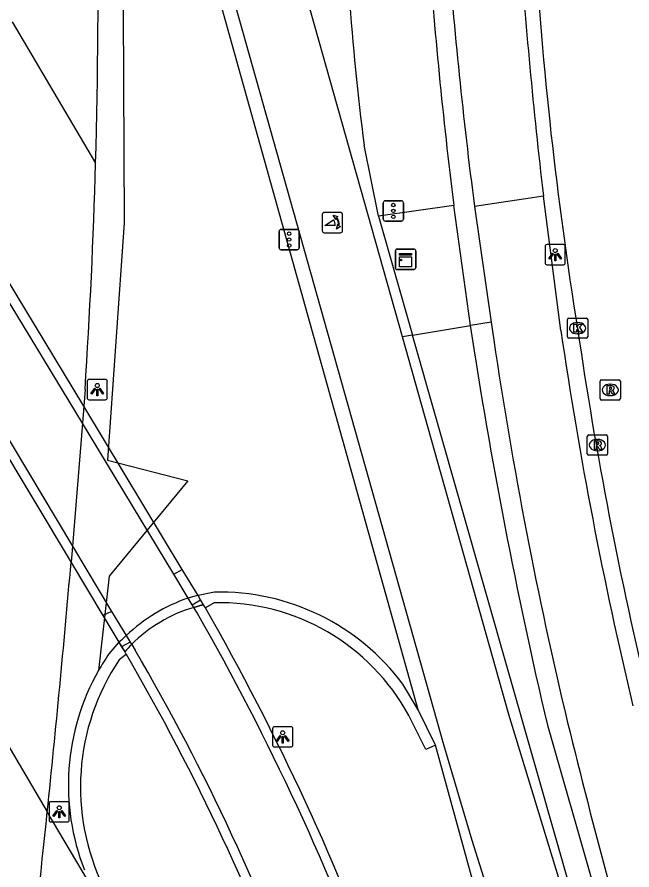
# Model space of a CAD drawing. Extents: x 155018 to 156648, y 383980 to 385733.
# Drawn here: x 156019.7 to 156049.99, y 384616.03 to 384658.03 of the extents above; entities that cross this region are included whole.
import ezdxf

# ---------------------------------------------------------------- set-up
doc = ezdxf.new("R2010")
doc.units = 0
for name, color, linetype in [('IMGEO_Berm_groen', 7, 'Continuous'), ('IMGEO_Berm_open', 7, 'Continuous'), ('IMGEO_Fietspad_gesloten', 7, 'Continuous'), ('IMGEO_Fietspad_open', 7, 'Continuous'), ('IMGEO_Groenvoorziening', 7, 'Continuous'), ('IMGEO_Hek', 7, 'Continuous'), ('IMGEO_Kast', 7, 'Continuous'), ('IMGEO_Kolk', 7, 'Continuous'), ('IMGEO_Lichtpunt', 7, 'Continuous'), ('IMGEO_Lijnafwatering', 7, 'Continuous'), ('IMGEO_Muur', 7, 'Continuous'), ('IMGEO_OVBaan_gesloten', 7, 'Continuous'), ('IMGEO_Poller', 7, 'Continuous'), ('IMGEO_Rijbaan_lokaal_gesloten', 7, 'Continuous'), ('IMGEO_Rijbaan_regionaal_gesloten', 7, 'Continuous'), ('IMGEO_Rioolput', 7, 'Continuous'), ('IMGEO_Tunneldeel', 7, 'Continuous'), ('IMGEO_Verkeersregelinstallatiepaal', 7, 'Continuous'), ('IMGEO_Voetpad_gesloten', 7, 'Continuous'), ('IMGEO_Voetpad_open', 7, 'Continuous')]:
    doc.layers.add(name, color=color, linetype=linetype)

msp = doc.modelspace()

# ---------------------------------------------------------------- linework, layer by layer
at = {"layer": 'IMGEO_Berm_groen'}
for points in [[(156026.109, 384673.847), (156024.682, 384673.223), (156024.915, 384661.866), (156024.981, 384647.894), (156024.151, 384636.208), (156028.105, 384635.192), (156024.228, 384630.503), (156023.715, 384625.86)], [(156037.514, 384648.23), (156036.793, 384651.732)], [(156037.514, 384648.23), (156039.185, 384642.367)], [(156039.185, 384642.367), (156038.681, 384642.283)], [(156023.479, 384615.013), (156021.187, 384618.893)]]:
    msp.add_lwpolyline(points, dxfattribs=at)
msp.add_arc((156177.673, 384669.575), 142.006, 184.21679, 187.21819, dxfattribs=at)
at = {"layer": 'IMGEO_Berm_open'}
for centre, radius, start, end in [((155920.601, 384566.969), 124.842, 19.88753, 29.76293), ((155928.12, 384570.069), 112.262, 19.82835, 30.26477)]:
    msp.add_arc(centre, radius, start, end, dxfattribs=at)
at = {"layer": 'IMGEO_Fietspad_gesloten'}
for points in [[(156028.403, 384628.964), (156028.327, 384629.09), (156028.131, 384629.418), (156027.423, 384630.599), (156022.919, 384638.033), (156019.083, 384644.365), (156018.59, 384645.179), (156016.551, 384648.545), (156015.103, 384650.934), (156014.397, 384652.099), (156014.132, 384652.538)], [(156011.18, 384650.755), (156011.44, 384650.313), (156012.12, 384649.155), (156016.251, 384642.269), (156018.235, 384638.961), (156018.683, 384638.214), (156022.425, 384631.976), (156024.355, 384628.759), (156025.079, 384627.572), (156025.271, 384627.257), (156025.344, 384627.138)], [(156045.632, 384649.221), (156042.236, 384648.703)]]:
    msp.add_lwpolyline(points, dxfattribs=at)
for centre, radius, start, end in [((156323.544, 384681.758), 279.81, 184.063, 186.67769), ((156278.162, 384679.431), 237.919, 184.27741, 187.42073), ((156030.476, 384622.015), 7.252, 106.6146, 135.0537)]:
    msp.add_arc(centre, radius, start, end, dxfattribs=at)
at = {"layer": 'IMGEO_Fietspad_open'}
for points in [[(156046.489, 384642.592), (156045.632, 384649.221)], [(156042.236, 384648.703), (156043.059, 384643.012)], [(156043.059, 384643.012), (156043.187, 384642.124)]]:
    msp.add_lwpolyline(points, dxfattribs=at)
for centre, radius, start, end in [((156254.662, 384673.077), 210.393, 188.33136, 193.4558), ((156258.874, 384674.022), 218.033, 188.41262, 193.45235), ((156364.745, 384700.968), 327.272, 193.7284, 196.5827)]:
    msp.add_arc(centre, radius, start, end, dxfattribs=at)
at = {"layer": 'IMGEO_Groenvoorziening'}
for points in [[(156041.216, 384648.757), (156037.514, 384648.23)], [(156042.031, 384642.841), (156041.216, 384648.757)], [(156039.185, 384642.367), (156042.031, 384642.841)], [(156043.059, 384643.012), (156042.031, 384642.841)], [(156053.428, 384594.463), (156047.502, 384613.189), (156039.185, 384642.367)], [(156045.829, 384623.168), (156050.264, 384607.666), (156054.013, 384594.648)], [(156048.473, 384592.812), (156046.585, 384599.357), (156040.312, 384622.174)]]:
    msp.add_lwpolyline(points, dxfattribs=at)
for centre, radius, start, end in [((156281.236, 384678.805), 241.894, 184.05491, 187.13568), ((156284.53, 384679.454), 245.248, 188.58576, 193.26802)]:
    msp.add_arc(centre, radius, start, end, dxfattribs=at)
at = {"layer": 'IMGEO_Hek'}
msp.add_lwpolyline([(156039.453, 384623.917), (156024, 384679.195)], dxfattribs=at)
at = {"layer": 'IMGEO_Kast'}
for p, q in [((156038.338, 384645.679), (156038.338, 384646.52)), ((156038.338, 384646.52), (156038.338, 384645.679)), ((156038.413, 384646.604), (156039.254, 384646.604)), ((156039.254, 384646.604), (156038.413, 384646.604)), ((156039.338, 384646.529), (156039.338, 384645.688)), ((156039.338, 384645.688), (156039.338, 384646.529)), ((156039.263, 384645.604), (156038.422, 384645.604)), ((156038.422, 384645.604), (156039.263, 384645.604))]:
    msp.add_line(p, q, dxfattribs=at)
for points in [[(156038.533, 384646.394), (156039.133, 384646.394), (156039.133, 384646.309), (156038.533, 384646.309), (156038.533, 384646.394)], [(156038.533, 384646.219), (156039.133, 384646.219), (156039.133, 384645.73), (156038.533, 384645.73), (156038.533, 384646.219)]]:
    msp.add_lwpolyline(points, dxfattribs=at)
msp.add_circle((156038.617, 384646.068), 0.0377, dxfattribs=at)
for centre, start, end in [((156038.416, 384646.526), 92.4484, 184.2845), ((156038.416, 384646.526), 92.4484, 184.2845), ((156039.26, 384646.526), 2.4484, 94.2845), ((156039.26, 384646.526), 2.4484, 94.2845), ((156038.416, 384645.682), 182.4484, 274.2845), ((156038.416, 384645.682), 182.4484, 274.2845), ((156039.26, 384645.682), 272.4484, 4.2845), ((156039.26, 384645.682), 272.4484, 4.2845)]:
    msp.add_arc(centre, 0.0779, start, end, dxfattribs=at)
at = {"layer": 'IMGEO_Kolk'}
for p, q in [((156046.812, 384642.287), (156046.812, 384643.139)), ((156046.887, 384643.213), (156047.739, 384643.213)), ((156047.813, 384643.139), (156047.813, 384642.287)), ((156047.3, 384642.993), (156047.325, 384642.993)), ((156047.739, 384642.213), (156046.887, 384642.213)), ((156047.323, 384642.433), (156047.298, 384642.433))]:
    msp.add_line(p, q, dxfattribs=at)
for points in [[(156046.812, 384642.287), (156046.812, 384643.139)], [(156046.887, 384643.213), (156047.739, 384643.213)], [(156047.813, 384643.139), (156047.813, 384642.287)], [(156047.133, 384642.913), (156047.256, 384642.913), (156047.256, 384642.762), (156047.386, 384642.913), (156047.55, 384642.913), (156047.404, 384642.762), (156047.557, 384642.513), (156047.405, 384642.513), (156047.32, 384642.677), (156047.256, 384642.61), (156047.256, 384642.513), (156047.133, 384642.513), (156047.133, 384642.913)], [(156047.739, 384642.213), (156046.887, 384642.213)]]:
    msp.add_lwpolyline(points, dxfattribs=at)
for centre, start, end in [((156046.889, 384643.137), 91.552, 178.448), ((156046.889, 384643.137), 91.552, 178.448), ((156047.737, 384643.137), 1.552, 88.448), ((156047.737, 384643.137), 1.552, 88.448), ((156046.889, 384642.289), 181.552, 268.448), ((156046.889, 384642.289), 181.552, 268.448), ((156047.737, 384642.289), 271.552, 358.448), ((156047.737, 384642.289), 271.552, 358.448)]:
    msp.add_arc(centre, 0.0765, start, end, dxfattribs=at)
for centre, major_axis, ratio, start_param, end_param in [((156047.299, 384642.713), (-0.387, 0.002), 0.722429, 4.712389, 7.853982), ((156047.324, 384642.713), (-0.39, 0.002), 0.717154, 1.570796, 4.712389)]:
    msp.add_ellipse(centre, major_axis=major_axis, ratio=ratio, start_param=start_param, end_param=end_param, dxfattribs=at)
at = {"layer": 'IMGEO_Lichtpunt'}
for p, q in [((156046.615, 384646.831), (156045.807, 384646.831)), ((156046.615, 384646.831), (156045.807, 384646.831)), ((156045.713, 384646.736), (156045.713, 384645.929)), ((156045.713, 384646.736), (156045.713, 384645.929)), ((156046.709, 384645.929), (156046.709, 384646.736)), ((156046.709, 384645.929), (156046.709, 384646.736)), ((156045.807, 384645.835), (156046.615, 384645.835)), ((156045.807, 384645.835), (156046.615, 384645.835)), ((156023.149, 384640.091), (156023.149, 384639.284)), ((156023.149, 384640.091), (156023.149, 384639.284)), ((156024.051, 384640.186), (156023.243, 384640.186)), ((156024.051, 384640.186), (156023.243, 384640.186)), ((156024.145, 384639.284), (156024.145, 384640.091)), ((156024.145, 384639.284), (156024.145, 384640.091)), ((156023.243, 384639.19), (156024.051, 384639.19)), ((156023.243, 384639.19), (156024.051, 384639.19)), ((156032.288, 384622.989), (156032.288, 384622.182)), ((156032.288, 384622.989), (156032.288, 384622.182)), ((156033.19, 384623.084), (156032.382, 384623.084)), ((156033.19, 384623.084), (156032.382, 384623.084)), ((156033.284, 384622.182), (156033.284, 384622.989)), ((156033.284, 384622.182), (156033.284, 384622.989)), ((156032.382, 384622.088), (156033.19, 384622.088)), ((156032.382, 384622.088), (156033.19, 384622.088)), ((156021.276, 384619.297), (156021.276, 384618.49)), ((156021.276, 384619.297), (156021.276, 384618.49)), ((156022.178, 384619.392), (156021.37, 384619.392)), ((156022.178, 384619.392), (156021.37, 384619.392)), ((156022.272, 384618.49), (156022.272, 384619.297)), ((156022.272, 384618.49), (156022.272, 384619.297)), ((156021.37, 384618.396), (156022.178, 384618.396)), ((156021.37, 384618.396), (156022.178, 384618.396))]:
    msp.add_line(p, q, dxfattribs=at)
for points in [[(156046.087, 384646.4), (156046.126, 384646.372), (156045.938, 384646.11), (156045.9, 384646.137), (156046.087, 384646.4)], [(156046.299, 384646.372), (156046.337, 384646.399), (156046.524, 384646.137), (156046.485, 384646.109), (156046.299, 384646.372)], [(156046.189, 384646.352), (156046.236, 384646.352), (156046.236, 384646.03), (156046.189, 384646.03), (156046.189, 384646.352)], [(156023.523, 384639.755), (156023.562, 384639.727), (156023.374, 384639.465), (156023.336, 384639.492), (156023.523, 384639.755)], [(156023.625, 384639.707), (156023.672, 384639.707), (156023.672, 384639.385), (156023.625, 384639.385), (156023.625, 384639.707)], [(156023.735, 384639.727), (156023.773, 384639.754), (156023.96, 384639.492), (156023.921, 384639.464), (156023.735, 384639.727)], [(156032.662, 384622.653), (156032.701, 384622.625), (156032.513, 384622.363), (156032.475, 384622.39), (156032.662, 384622.653)], [(156032.764, 384622.605), (156032.811, 384622.605), (156032.811, 384622.283), (156032.764, 384622.283), (156032.764, 384622.605)], [(156032.874, 384622.625), (156032.912, 384622.652), (156033.099, 384622.39), (156033.06, 384622.362), (156032.874, 384622.625)], [(156021.65, 384618.961), (156021.689, 384618.933), (156021.501, 384618.671), (156021.463, 384618.698), (156021.65, 384618.961)], [(156021.752, 384618.913), (156021.799, 384618.913), (156021.799, 384618.591), (156021.752, 384618.591), (156021.752, 384618.913)], [(156021.862, 384618.933), (156021.9, 384618.96), (156022.087, 384618.698), (156022.048, 384618.67), (156021.862, 384618.933)]]:
    msp.add_lwpolyline(points, dxfattribs=at)
for centre in [(156046.212, 384646.534), (156023.648, 384639.889), (156032.787, 384622.787), (156021.775, 384619.095)]:
    msp.add_circle(centre, 0.0994, dxfattribs=at)
for centre, start, end in [((156045.807, 384646.736), 90, 180), ((156045.807, 384646.736), 90, 180), ((156046.615, 384646.736), 0, 90), ((156046.615, 384646.736), 0, 90), ((156045.807, 384645.929), 180, 270), ((156045.807, 384645.929), 180, 270), ((156046.615, 384645.929), 270, 0), ((156046.615, 384645.929), 270, 360), ((156023.243, 384640.091), 90, 180), ((156023.243, 384640.091), 90, 180), ((156024.051, 384640.091), 0, 90), ((156024.051, 384640.091), 0, 90), ((156023.243, 384639.284), 180, 270), ((156023.243, 384639.284), 180, 270), ((156024.051, 384639.284), 270, 0), ((156024.051, 384639.284), 270, 360), ((156032.382, 384622.989), 90, 180), ((156032.382, 384622.989), 90, 180), ((156033.19, 384622.989), 0, 90), ((156033.19, 384622.989), 0, 90), ((156032.382, 384622.182), 180, 270), ((156032.382, 384622.182), 180, 270), ((156033.19, 384622.182), 270, 0), ((156033.19, 384622.182), 270, 360), ((156021.37, 384619.297), 90, 180), ((156021.37, 384619.297), 90, 180), ((156022.178, 384619.297), 0, 90), ((156022.178, 384619.297), 0, 90), ((156021.37, 384618.49), 180, 270), ((156021.37, 384618.49), 180, 270), ((156022.178, 384618.49), 270, 0), ((156022.178, 384618.49), 270, 360)]:
    msp.add_arc(centre, 0.0946, start, end, dxfattribs=at)
at = {"layer": 'IMGEO_Lijnafwatering'}
for points in [[(156027.423, 384630.599), (156027.838, 384630.834)], [(156028.327, 384629.09), (156028.742, 384629.336)], [(156024.355, 384628.759), (156023.926, 384628.56)], [(156025.271, 384627.257), (156024.849, 384627.022)]]:
    msp.add_lwpolyline(points, dxfattribs=at)
at = {"layer": 'IMGEO_Muur'}
for points in [[(156029.424, 384629.716), (156028.614, 384629.548), (156028.452, 384629.507), (156028.291, 384629.464), (156028.131, 384629.418)], [(156029.41, 384629.19), (156028.975, 384628.942)], [(156028.975, 384628.942), (156028.89, 384629.091), (156028.727, 384629.052), (156028.565, 384629.009), (156028.403, 384628.964)], [(156025.079, 384627.572), (156024.956, 384627.465), (156024.835, 384627.356), (156024.716, 384627.244), (156024.22, 384626.668)], [(156025.001, 384626.77), (156025.081, 384626.649)], [(156025.081, 384626.649), (156024.731, 384626.383)], [(156040.312, 384622.174), (156039.453, 384623.917), (156038.705, 384625.184)], [(156040.312, 384622.174), (156039.835, 384621.956), (156039.005, 384623.633)]]:
    msp.add_lwpolyline(points, dxfattribs=at)
for centre, radius, start, end in [((156029.669, 384618.45), 11.269, 36.6984, 91.2482), ((156030.742, 384621.656), 8.19, 108.59, 133.7453), ((156029.644, 384618.532), 10.661, 28.5869, 91.258), ((156030.476, 384622.015), 7.252, 106.6146, 135.0537), ((156029.547, 384622.877), 5.985, 134.6052, 139.4223), ((156033.726, 384620.165), 11.517, 145.6238, 150.3654), ((156034.053, 384620.116), 11.232, 146.0866, 205.989), ((156033.654, 384620.217), 11.43, 150.414, 201.472)]:
    msp.add_arc(centre, radius, start, end, dxfattribs=at)
at = {"layer": 'IMGEO_OVBaan_gesloten'}
for centre, radius, start, end in [((156234.51, 384673.082), 189.646, 183.36184, 189.21663), ((156250.629, 384672.332), 205.464, 188.29009, 193.52501)]:
    msp.add_arc(centre, radius, start, end, dxfattribs=at)
at = {"layer": 'IMGEO_Poller'}
for p, q in [((156034.735, 384648.317), (156034.735, 384647.51)), ((156034.735, 384648.317), (156034.735, 384647.51)), ((156035.637, 384648.412), (156034.829, 384648.412)), ((156035.637, 384648.412), (156034.829, 384648.412)), ((156035.731, 384647.51), (156035.731, 384648.317)), ((156035.731, 384647.51), (156035.731, 384648.317)), ((156034.829, 384647.415), (156035.637, 384647.415)), ((156034.829, 384647.415), (156035.637, 384647.415))]:
    msp.add_line(p, q, dxfattribs=at)
for points in [[(156035.414, 384648.141), (156035.402, 384648.068), (156035.277, 384648.273)], [(156035.277, 384648.273), (156035.508, 384648.207), (156035.437, 384648.175)], [(156035.37, 384647.768), (156034.857, 384647.768), (156035.287, 384648.043)], [(156035.43, 384647.596), (156035.496, 384647.827), (156035.526, 384647.759)], [(156035.562, 384647.732), (156035.634, 384647.721), (156035.43, 384647.596)]]:
    msp.add_lwpolyline(points, dxfattribs=at)
for centre, radius, start, end in [((156034.829, 384648.317), 0.0946, 90, 180), ((156034.829, 384648.317), 0.0946, 90, 180), ((156035.056, 384647.828), 0.476, 351.7527, 41.1691), ((156035.056, 384647.828), 0.516, 349.3569, 42.2912), ((156035.637, 384648.317), 0.0946, 0, 90), ((156035.637, 384648.317), 0.0946, 0, 90), ((156035.042, 384647.818), 0.332, 351.3247, 42.4854), ((156034.829, 384647.51), 0.0946, 180, 270), ((156034.829, 384647.51), 0.0946, 180, 270), ((156035.637, 384647.51), 0.0946, 270, 0), ((156035.637, 384647.51), 0.0946, 270, 0)]:
    msp.add_arc(centre, radius, start, end, dxfattribs=at)
at = {"layer": 'IMGEO_Rijbaan_lokaal_gesloten'}
for points in [[(156038.681, 384642.283), (156031.378, 384668.186), (156027.462, 384681.029), (156021.256, 384699.576), (156020.708, 384699.461)], [(156026.109, 384673.847), (156028.116, 384666.901), (156040.701, 384622.21), (156042.109, 384617.505), (156049.764, 384593.226)], [(156053.174, 384594.383), (156048.699, 384608.037), (156043.926, 384623.68), (156038.681, 384642.283)]]:
    msp.add_lwpolyline(points, dxfattribs=at)
at = {"layer": 'IMGEO_Rijbaan_regionaal_gesloten'}
for points in [[(156019.458, 384657.795), (156023.568, 384650.831)], [(156023.046, 384639.692), (156022.983, 384638.873), (156022.919, 384638.033), (156022.425, 384631.976), (156022.356, 384631.172)], [(156017.519, 384625.103), (156021.187, 384618.893)]]:
    msp.add_lwpolyline(points, dxfattribs=at)
for centre, radius, start, end in [((155720.147, 384659.476), 303.544, 358.36795, 3.29936), ((155719.252, 384659.51), 304.44, 356.26755, 358.36634), ((155282.895, 384695.376), 742.244, 354.085577, 355.037723), ((155271.496, 384696.636), 753.711, 353.366903, 354.079594)]:
    msp.add_arc(centre, radius, start, end, dxfattribs=at)
at = {"layer": 'IMGEO_Rioolput'}
for p, q in [((156048.423, 384639.247), (156048.423, 384640.099)), ((156048.498, 384640.173), (156049.35, 384640.173)), ((156049.424, 384640.099), (156049.424, 384639.247)), ((156048.911, 384639.953), (156048.936, 384639.953)), ((156048.934, 384639.393), (156048.909, 384639.393)), ((156049.35, 384639.173), (156048.498, 384639.173)), ((156047.793, 384636.529), (156047.793, 384637.381)), ((156047.868, 384637.455), (156048.72, 384637.455)), ((156048.281, 384637.235), (156048.306, 384637.235)), ((156048.794, 384637.381), (156048.794, 384636.529)), ((156048.72, 384636.455), (156047.868, 384636.455)), ((156048.304, 384636.675), (156048.279, 384636.675))]:
    msp.add_line(p, q, dxfattribs=at)
for points in [[(156048.423, 384639.247), (156048.423, 384640.099)], [(156048.498, 384640.173), (156049.35, 384640.173)], [(156049.424, 384640.099), (156049.424, 384639.247)], [(156049.012, 384639.871), (156048.76, 384639.873), (156048.76, 384639.473)], [(156048.938, 384639.792), (156048.884, 384639.792), (156048.884, 384639.711)], [(156048.884, 384639.711), (156048.936, 384639.711)], [(156048.76, 384639.473), (156048.884, 384639.473), (156048.884, 384639.635), (156048.895, 384639.635)], [(156048.942, 384639.606), (156049.013, 384639.473), (156049.153, 384639.473), (156049.088, 384639.599)], [(156049.35, 384639.173), (156048.498, 384639.173)], [(156047.793, 384636.529), (156047.793, 384637.381)], [(156047.868, 384637.455), (156048.72, 384637.455)], [(156048.382, 384637.153), (156048.13, 384637.155), (156048.13, 384636.755)], [(156048.794, 384637.381), (156048.794, 384636.529)], [(156048.13, 384636.755), (156048.254, 384636.755), (156048.254, 384636.917), (156048.265, 384636.917)], [(156048.308, 384637.074), (156048.254, 384637.074), (156048.254, 384636.993)], [(156048.254, 384636.993), (156048.306, 384636.993)], [(156048.312, 384636.888), (156048.383, 384636.755), (156048.523, 384636.755), (156048.458, 384636.881)], [(156048.72, 384636.455), (156047.868, 384636.455)]]:
    msp.add_lwpolyline(points, dxfattribs=at)
for centre, radius, start, end in [((156048.5, 384640.097), 0.0765, 91.552, 178.448), ((156048.5, 384640.097), 0.0765, 91.552, 178.448), ((156049.348, 384640.097), 0.0765, 1.552, 88.448), ((156049.348, 384640.097), 0.0765, 1.552, 88.448), ((156048.92, 384639.9), 0.19, 274.7715, 282.9687), ((156048.944, 384639.696), 0.0964, 77.0061, 93.1865), ((156048.958, 384639.753), 0.0378, 276.6634, 79.6772), ((156049.011, 384639.761), 0.109, 350.3612, 89.416), ((156049.009, 384639.761), 0.112, 277.5842, 350.9817), ((156048.894, 384639.582), 0.0533, 26.0293, 88.6989), ((156048.993, 384639.546), 0.108, 29.5134, 73.7905), ((156048.5, 384639.249), 0.0765, 181.552, 268.448), ((156048.5, 384639.249), 0.0765, 181.552, 268.448), ((156049.348, 384639.249), 0.0765, 271.552, 358.448), ((156049.348, 384639.249), 0.0765, 271.552, 358.448), ((156047.87, 384637.379), 0.0765, 91.552, 178.448), ((156047.87, 384637.379), 0.0765, 91.552, 178.448), ((156048.381, 384637.043), 0.109, 350.3612, 89.416), ((156048.718, 384637.379), 0.0765, 1.552, 88.448), ((156048.718, 384637.379), 0.0765, 1.552, 88.448), ((156048.264, 384636.864), 0.0533, 26.0293, 88.6989), ((156048.29, 384637.182), 0.19, 274.7715, 282.9687), ((156048.314, 384636.978), 0.0964, 77.0061, 93.1865), ((156048.328, 384637.035), 0.0378, 276.6634, 79.6772), ((156048.379, 384637.043), 0.112, 277.5842, 350.9817), ((156048.363, 384636.828), 0.108, 29.5134, 73.7905), ((156047.87, 384636.531), 0.0765, 181.552, 268.448), ((156047.87, 384636.531), 0.0765, 181.552, 268.448), ((156048.718, 384636.531), 0.0765, 271.552, 358.448), ((156048.718, 384636.531), 0.0765, 271.552, 358.448)]:
    msp.add_arc(centre, radius, start, end, dxfattribs=at)
for centre, major_axis, ratio, start_param, end_param in [((156048.91, 384639.673), (-0.387, 0.002), 0.722429, 4.712389, 7.853982), ((156048.935, 384639.673), (-0.39, 0.002), 0.717154, 1.570796, 4.712389), ((156048.28, 384636.955), (-0.387, 0.002), 0.722429, 4.712389, 7.853982), ((156048.305, 384636.955), (-0.39, 0.002), 0.717154, 1.570796, 4.712389)]:
    msp.add_ellipse(centre, major_axis=major_axis, ratio=ratio, start_param=start_param, end_param=end_param, dxfattribs=at)
at = {"layer": 'IMGEO_Tunneldeel'}
for points in [[(156028.403, 384628.964), (156028.565, 384629.009), (156028.727, 384629.052), (156028.89, 384629.091), (156028.742, 384629.336), (156028.614, 384629.548), (156027.838, 384630.834), (156022.983, 384638.873), (156019.128, 384645.258), (156018.632, 384646.079), (156016.574, 384649.487), (156014.767, 384652.48), (156014.509, 384652.935), (156014.132, 384652.538)], [(156010.687, 384650.616), (156010.941, 384650.169), (156011.717, 384648.877), (156016.192, 384641.43), (156018.17, 384638.138), (156018.619, 384637.391), (156022.356, 384631.172), (156023.926, 384628.56), (156024.716, 384627.244), (156025.001, 384626.77)]]:
    msp.add_lwpolyline(points, dxfattribs=at)
for centre, radius, start, end in [((156030.476, 384622.015), 7.252, 106.6146, 135.0537), ((156029.547, 384622.877), 5.985, 134.6052, 139.4223)]:
    msp.add_arc(centre, radius, start, end, dxfattribs=at)
at = {"layer": 'IMGEO_Verkeersregelinstallatiepaal'}
for p, q in [((156037.844, 384648.987), (156038.634, 384648.987)), ((156038.634, 384648.987), (156037.844, 384648.987)), ((156037.744, 384648.087), (156037.744, 384648.887)), ((156037.744, 384648.887), (156037.744, 384648.087)), ((156038.734, 384648.887), (156038.734, 384648.087)), ((156038.734, 384648.087), (156038.734, 384648.887)), ((156038.634, 384647.987), (156037.844, 384647.987)), ((156037.844, 384647.987), (156038.634, 384647.987)), ((156032.607, 384646.675), (156032.607, 384647.475)), ((156032.607, 384647.475), (156032.607, 384646.675)), ((156032.707, 384647.575), (156033.497, 384647.575)), ((156033.497, 384647.575), (156032.707, 384647.575)), ((156033.597, 384647.475), (156033.597, 384646.675)), ((156033.597, 384646.675), (156033.597, 384647.475)), ((156033.497, 384646.575), (156032.707, 384646.575)), ((156032.707, 384646.575), (156033.497, 384646.575))]:
    msp.add_line(p, q, dxfattribs=at)
for centre in [(156038.239, 384648.777), (156038.239, 384648.487), (156038.239, 384648.197), (156033.102, 384647.365), (156033.102, 384647.075), (156033.102, 384646.785)]:
    msp.add_circle(centre, 0.085, dxfattribs=at)
for centre, start, end in [((156037.844, 384648.887), 90, 180), ((156037.844, 384648.887), 90, 180), ((156038.634, 384648.887), 0, 90), ((156038.634, 384648.887), 360, 90), ((156037.844, 384648.087), 180, 270), ((156037.844, 384648.087), 180, 270), ((156038.634, 384648.087), 270, 0), ((156038.634, 384648.087), 270, 0), ((156032.707, 384647.475), 90, 180), ((156032.707, 384647.475), 90, 180), ((156033.497, 384647.475), 0, 90), ((156033.497, 384647.475), 360, 90), ((156032.707, 384646.675), 180, 270), ((156032.707, 384646.675), 180, 270), ((156033.497, 384646.675), 270, 0), ((156033.497, 384646.675), 270, 0)]:
    msp.add_arc(centre, 0.1, start, end, dxfattribs=at)
at = {"layer": 'IMGEO_Voetpad_gesloten'}
for points in [[(156011.18, 384650.755), (156010.687, 384650.616), (156010.941, 384650.169), (156011.717, 384648.877), (156016.192, 384641.43), (156018.17, 384638.138), (156018.619, 384637.391), (156022.356, 384631.172), (156023.926, 384628.56), (156024.716, 384627.244), (156024.849, 384627.022), (156025.001, 384626.77)], [(156028.568, 384628.689), (156028.403, 384628.964)], [(156025.344, 384627.138), (156025.512, 384626.863)]]:
    msp.add_lwpolyline(points, dxfattribs=at)
for centre, radius, start, end in [((155922.455, 384567.754), 122.364, 19.82662, 29.86644), ((156029.547, 384622.877), 5.985, 134.6052, 139.4223), ((155931.26, 384571.718), 109.199, 19.53201, 30.33099)]:
    msp.add_arc(centre, radius, start, end, dxfattribs=at)
at = {"layer": 'IMGEO_Voetpad_open'}
msp.add_lwpolyline([(156028.403, 384628.964), (156028.565, 384629.009), (156028.727, 384629.052), (156028.89, 384629.091), (156028.742, 384629.336), (156028.614, 384629.548), (156027.838, 384630.834), (156022.983, 384638.873), (156019.128, 384645.258), (156018.632, 384646.079), (156016.574, 384649.487), (156015.521, 384651.231), (156014.767, 384652.48), (156014.509, 384652.935), (156014.132, 384652.538)], dxfattribs=at)

doc.saveas('drawing.dxf')
